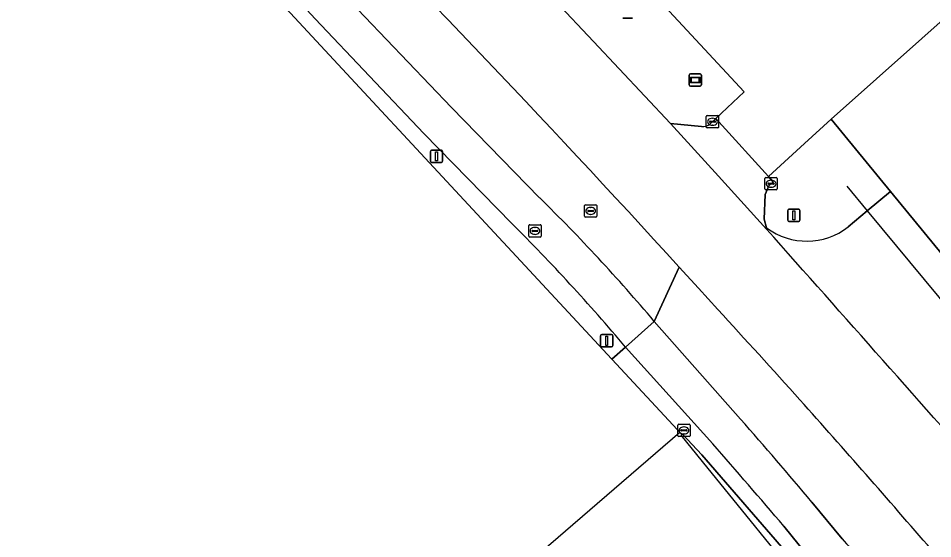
# Model space of a CAD drawing. Extents: x 156141 to 158132, y 385651 to 388333.
# Drawn here: x 156991.8 to 157065.9, y 387140.3 to 387182.4 of the extents above; entities that cross this region are included whole.
import ezdxf

# ---------------------------------------------------------------- set-up
doc = ezdxf.new("R2010")
doc.units = 0
for name, color, linetype in [('IMGEO_Berm_groen', 7, 'Continuous'), ('IMGEO_Erf', 7, 'Continuous'), ('IMGEO_Fietspad_gesloten', 7, 'Continuous'), ('IMGEO_Fietspad_open', 7, 'Continuous'), ('IMGEO_Hek', 7, 'Continuous'), ('IMGEO_Kolk', 7, 'Continuous'), ('IMGEO_Lichtmast', 7, 'Continuous'), ('IMGEO_Reclamebord', 7, 'Continuous'), ('IMGEO_Rijbaan_lokaal_gesloten', 7, 'Continuous'), ('IMGEO_Rijbaan_lokaal_open', 7, 'Continuous'), ('IMGEO_Rioolput', 7, 'Continuous')]:
    doc.layers.add(name, color=color, linetype=linetype)

msp = doc.modelspace()

# ---------------------------------------------------------------- linework, layer by layer
at = {"layer": 'IMGEO_Berm_groen'}
for points in [[(157015.869, 387182.394), (157012.017, 387186.535), (157009.711, 387189.05), (157007.02, 387191.932), (157005.158, 387193.845), (157004.351, 387193.14), (157039.884, 387154.835), (157040.992, 387155.821)], [(157009.235, 387193.956), (157012.007, 387191.001), (157014.387, 387188.458), (157018.115, 387184.42), (157026.905, 387175.201), (157034.035, 387167.898)], [(157047.846, 387173.887), (157048.291, 387174.308), (157050.601, 387176.491), (157036.705, 387191.466)], [(157030.388, 387189.32), (157030.673, 387189.036), (157030.526, 387188.894), (157031.238, 387188.155), (157032.174, 387187.166), (157038.405, 387180.543), (157044.624, 387173.91), (157047.141, 387173.663)], [(157031.78, 387165.828), (157024.66, 387173.096), (157015.869, 387182.394)], [(157062.426, 387168.42), (157057.621, 387174.266), (157055.477, 387172.297), (157052.568, 387169.626), (157052.949, 387169.206), (157052.576, 387168.865), (157052.28, 387168.18), (157052.217, 387166.182), (157052.412, 387165.473)], [(157059, 387165.541), (157060.551, 387166.844), (157062.426, 387168.42)], [(157043.31, 387157.899), (157045.341, 387162.288)]]:
    msp.add_lwpolyline(points, dxfattribs=at)
for centre, radius, start, end in [((156203.16, 386393.504), 1140.306, 42.391343, 44.841524), ((157047.189, 387174.732), 1.07, 267.40739, 307.84589), ((156931.196, 387063.204), 146.754, 40.18546, 45.5121), ((156915.94, 387049.947), 163.851, 40.25251, 45.01007), ((157055.661, 387169.826), 5.432, 233.2603, 307.92245)]:
    msp.add_arc(centre, radius, start, end, dxfattribs=at)
at = {"layer": 'IMGEO_Erf'}
for points in [[(156997.335, 387280.22), (156972.874, 387258.731), (156991.615, 387236.498), (157008.894, 387219.22), (157018.971, 387209.107), (157019.161, 387208.917), (157017.59, 387207.429), (157020.313, 387201.752), (157031.114, 387190.532), (157034.448, 387193.714), (157034.641, 387193.656), (157037.049, 387195.925), (157039.113, 387193.735), (157036.705, 387191.466), (157050.601, 387176.491), (157048.291, 387174.308), (157048.528, 387174.052), (157052.568, 387169.626), (157055.477, 387172.297), (157057.621, 387174.266), (157112.914, 387223.48), (157031.438, 387308.365)], [(157163.977, 387278.108), (157146.201, 387263.458), (157153.665, 387254.544), (157114.581, 387221.744), (157112.914, 387223.48), (157057.621, 387174.266), (157062.426, 387168.42), (157073.956, 387154.391), (157085.704, 387140.096), (157099.287, 387123.425), (157113.294, 387106.234), (157117.052, 387101.622), (157133.358, 387082.049), (157137.838, 387076.718), (157147.616, 387065.08), (157205.958, 386994.563)], [(156812.198, 386966.594), (156822.213, 386974.908), (156848.13, 386996.224), (156874.15, 387017.659), (156896.783, 387036.297), (156892.303, 387041.901), (156921.298, 387066.084), (156921.519, 387066.268), (156984.627, 387118.632), (156988.707, 387113.846), (157030.869, 387062.796), (157072.837, 387097.374), (157078.507, 387102.046), (157050.664, 387135.786), (157053.949, 387138.526), (157054.316, 387138.824), (157047.156, 387147.091), (157045.589, 387148.768), (157045.548, 387148.73), (157039.884, 387154.835), (157004.351, 387193.14)]]:
    msp.add_lwpolyline(points, dxfattribs=at)
at = {"layer": 'IMGEO_Fietspad_gesloten'}
for points in [[(157007.402, 387195.905), (157005.158, 387193.845), (157007.02, 387191.932), (157009.711, 387189.05), (157012.017, 387186.535), (157015.869, 387182.394), (157024.66, 387173.096), (157031.78, 387165.828)], [(157034.035, 387167.898), (157026.905, 387175.201), (157018.115, 387184.42), (157014.387, 387188.458), (157012.007, 387191.001), (157009.235, 387193.956)], [(157040.992, 387155.821), (157043.31, 387157.899)]]:
    msp.add_lwpolyline(points, dxfattribs=at)
for centre, radius, start, end in [((156931.196, 387063.204), 146.754, 40.18546, 45.5121), ((156915.94, 387049.947), 163.851, 40.25251, 45.01007)]:
    msp.add_arc(centre, radius, start, end, dxfattribs=at)
at = {"layer": 'IMGEO_Fietspad_open'}
for points in [[(157043.31, 387157.899), (157040.992, 387155.821), (157048.044, 387147.979)], [(157050.305, 387149.989), (157043.31, 387157.899)], [(157058.516, 387140.301), (157056.077, 387143.258)], [(157053.795, 387141.315), (157056.179, 387138.368)]]:
    msp.add_lwpolyline(points, dxfattribs=at)
for centre, radius, start, end in [((156696.817, 386841.024), 469.482, 40.07284, 41.15498), ((156661.267, 386808.379), 514.709, 40.3041, 41.28397), ((157091.795, 387169.008), 43.95, 220.7814, 223.60586)]:
    msp.add_arc(centre, radius, start, end, dxfattribs=at)
at = {"layer": 'IMGEO_Hek'}
for points in [[(157057.621, 387174.266), (157112.914, 387223.48)], [(157039.884, 387154.835), (157004.351, 387193.14)], [(157058.901, 387168.831), (157060.551, 387166.844), (157072.154, 387152.871), (157095.305, 387124.991)], [(157045.548, 387148.73), (157039.884, 387154.835)], [(157045.392, 387148.898), (157006.976, 387115.748)], [(157056.366, 387135.293), (157056.202, 387135.492), (157047.216, 387146.552), (157045.489, 387148.678), (157045.548, 387148.73)]]:
    msp.add_lwpolyline(points, dxfattribs=at)
at = {"layer": 'IMGEO_Kolk'}
for p, q in [((157047.525, 387173.631), (157047.525, 387174.483)), ((157047.6, 387174.557), (157048.452, 387174.557)), ((157048.526, 387174.483), (157048.526, 387173.631)), ((157047.784, 387174.051), (157047.784, 387174.063)), ((157048.222, 387174.014), (157047.824, 387174.014)), ((157047.827, 387174.1), (157048.225, 387174.1)), ((157048.036, 387173.777), (157048.011, 387173.777)), ((157048.013, 387174.337), (157048.038, 387174.337)), ((157048.268, 387174.063), (157048.268, 387174.051)), ((157048.452, 387173.557), (157047.6, 387173.557)), ((157052.266, 387168.614), (157052.266, 387169.466)), ((157052.341, 387169.54), (157053.193, 387169.54)), ((157052.754, 387169.32), (157052.779, 387169.32)), ((157053.267, 387169.466), (157053.267, 387168.614)), ((157053.193, 387168.54), (157052.341, 387168.54)), ((157052.525, 387169.034), (157052.525, 387169.046)), ((157052.963, 387168.997), (157052.565, 387168.997)), ((157052.568, 387169.083), (157052.966, 387169.083)), ((157052.777, 387168.76), (157052.752, 387168.76)), ((157053.009, 387169.046), (157053.009, 387169.034)), ((157037.663, 387166.412), (157037.663, 387167.264)), ((157037.738, 387167.338), (157038.59, 387167.338)), ((157038.151, 387167.118), (157038.176, 387167.118)), ((157038.664, 387167.264), (157038.664, 387166.412)), ((157038.59, 387166.338), (157037.738, 387166.338)), ((157037.922, 387166.832), (157037.922, 387166.844)), ((157038.36, 387166.795), (157037.962, 387166.795)), ((157037.965, 387166.881), (157038.363, 387166.881)), ((157038.174, 387166.558), (157038.149, 387166.558)), ((157038.406, 387166.844), (157038.406, 387166.832)), ((157045.217, 387148.643), (157045.217, 387149.495)), ((157045.292, 387149.569), (157046.144, 387149.569)), ((157045.705, 387149.349), (157045.73, 387149.349)), ((157046.218, 387149.495), (157046.218, 387148.643)), ((157046.144, 387148.569), (157045.292, 387148.569)), ((157045.476, 387149.063), (157045.476, 387149.075)), ((157045.914, 387149.026), (157045.516, 387149.026)), ((157045.519, 387149.112), (157045.917, 387149.112)), ((157045.728, 387148.789), (157045.703, 387148.789)), ((157045.96, 387149.075), (157045.96, 387149.063))]:
    msp.add_line(p, q, dxfattribs=at)
for points in [[(157047.525, 387173.631), (157047.525, 387174.483)], [(157047.6, 387174.557), (157048.452, 387174.557)], [(157048.526, 387174.483), (157048.526, 387173.631)], [(157048.452, 387173.557), (157047.6, 387173.557)], [(157052.266, 387168.614), (157052.266, 387169.466)], [(157052.341, 387169.54), (157053.193, 387169.54)], [(157053.267, 387169.466), (157053.267, 387168.614)], [(157053.193, 387168.54), (157052.341, 387168.54)], [(157037.663, 387166.412), (157037.663, 387167.264)], [(157037.738, 387167.338), (157038.59, 387167.338)], [(157038.664, 387167.264), (157038.664, 387166.412)], [(157038.59, 387166.338), (157037.738, 387166.338)], [(157045.217, 387148.643), (157045.217, 387149.495)], [(157045.292, 387149.569), (157046.144, 387149.569)], [(157046.218, 387149.495), (157046.218, 387148.643)], [(157046.144, 387148.569), (157045.292, 387148.569)]]:
    msp.add_lwpolyline(points, dxfattribs=at)
for centre, radius, start, end in [((157047.602, 387174.481), 0.0765, 91.55205, 178.44795), ((157047.602, 387174.481), 0.0765, 91.55205, 178.44795), ((157048.45, 387174.481), 0.0765, 1.55205, 88.44795), ((157048.45, 387174.481), 0.0765, 1.55205, 88.44795), ((157047.824, 387174.06), 0.0403, 85.87752, 175.75265), ((157047.821, 387174.05), 0.0366, 178.93798, 274.71019), ((157048.225, 387174.057), 0.043, 264.86636, 352.45326), ((157048.229, 387174.062), 0.0386, 1.73085, 96.63898), ((157047.602, 387173.633), 0.0765, 181.55205, 268.44795), ((157047.602, 387173.633), 0.0765, 181.55205, 268.44795), ((157048.45, 387173.633), 0.0765, 271.55205, 358.44795), ((157048.45, 387173.633), 0.0765, 271.55205, 358.44795), ((157052.343, 387169.464), 0.0765, 91.55205, 178.44795), ((157052.343, 387169.464), 0.0765, 91.55205, 178.44795), ((157053.191, 387169.464), 0.0765, 1.55205, 88.44795), ((157053.191, 387169.464), 0.0765, 1.55205, 88.44795), ((157052.343, 387168.616), 0.0765, 181.55205, 268.44795), ((157052.343, 387168.616), 0.0765, 181.55205, 268.44795), ((157052.565, 387169.043), 0.0403, 85.87752, 175.75265), ((157052.562, 387169.033), 0.0366, 178.93798, 274.71019), ((157052.966, 387169.04), 0.043, 264.86636, 352.45326), ((157052.97, 387169.045), 0.0386, 1.73085, 96.63898), ((157053.191, 387168.616), 0.0765, 271.55205, 358.44795), ((157053.191, 387168.616), 0.0765, 271.55205, 358.44795), ((157037.74, 387167.262), 0.0765, 91.55205, 178.44795), ((157037.74, 387167.262), 0.0765, 91.55205, 178.44795), ((157038.588, 387167.262), 0.0765, 1.55205, 88.44795), ((157038.588, 387167.262), 0.0765, 1.55205, 88.44795), ((157037.74, 387166.414), 0.0765, 181.55205, 268.44795), ((157037.74, 387166.414), 0.0765, 181.55205, 268.44795), ((157037.962, 387166.841), 0.0403, 85.87752, 175.75265), ((157037.959, 387166.831), 0.0366, 178.93798, 274.71019), ((157038.363, 387166.838), 0.043, 264.86636, 352.45326), ((157038.367, 387166.843), 0.0386, 1.73085, 96.63898), ((157038.588, 387166.414), 0.0765, 271.55205, 358.44795), ((157038.588, 387166.414), 0.0765, 271.55205, 358.44795), ((157045.294, 387149.493), 0.0765, 91.55205, 178.44795), ((157045.294, 387149.493), 0.0765, 91.55205, 178.44795), ((157046.142, 387149.493), 0.0765, 1.55205, 88.44795), ((157046.142, 387149.493), 0.0765, 1.55205, 88.44795), ((157045.294, 387148.645), 0.0765, 181.55205, 268.44795), ((157045.294, 387148.645), 0.0765, 181.55205, 268.44795), ((157045.516, 387149.072), 0.0403, 85.87752, 175.75265), ((157045.513, 387149.062), 0.0366, 178.93798, 274.71019), ((157045.917, 387149.069), 0.043, 264.86636, 352.45326), ((157045.921, 387149.074), 0.0386, 1.73085, 96.63898), ((157046.142, 387148.645), 0.0765, 271.55205, 358.44795), ((157046.142, 387148.645), 0.0765, 271.55205, 358.44795)]:
    msp.add_arc(centre, radius, start, end, dxfattribs=at)
for centre, major_axis, ratio, start_param, end_param in [((157048.012, 387174.057), (-0.387, 0.002), 0.722429, 4.712389, 7.853982), ((157048.037, 387174.057), (-0.39, 0.002), 0.717154, 1.570796, 4.712389), ((157052.753, 387169.04), (-0.387, 0.002), 0.722429, 4.712389, 7.853982), ((157052.778, 387169.04), (-0.39, 0.002), 0.717154, 1.570796, 4.712389), ((157038.15, 387166.838), (-0.387, 0.002), 0.722429, 4.712389, 7.853982), ((157038.175, 387166.838), (-0.39, 0.002), 0.717154, 1.570796, 4.712389), ((157045.704, 387149.069), (-0.387, 0.002), 0.722429, 4.712389, 7.853982), ((157045.729, 387149.069), (-0.39, 0.002), 0.717154, 1.570796, 4.712389)]:
    msp.add_ellipse(centre, major_axis=major_axis, ratio=ratio, start_param=start_param, end_param=end_param, dxfattribs=at)
at = {"layer": 'IMGEO_Lichtmast'}
for p, q in [((157041.548, 387182.432), (157040.758, 387182.432)), ((157040.758, 387182.432), (157041.548, 387182.432)), ((157025.189, 387170.858), (157025.189, 387171.658)), ((157025.189, 387171.658), (157025.189, 387170.858)), ((157025.289, 387171.758), (157026.079, 387171.758)), ((157026.079, 387171.758), (157025.289, 387171.758)), ((157026.179, 387171.658), (157026.179, 387170.858)), ((157026.179, 387170.858), (157026.179, 387171.658)), ((157026.079, 387170.758), (157025.289, 387170.758)), ((157025.289, 387170.758), (157026.079, 387170.758)), ((157054.119, 387166.08), (157054.119, 387166.88)), ((157054.119, 387166.88), (157054.119, 387166.08)), ((157054.219, 387166.98), (157055.009, 387166.98)), ((157055.009, 387166.98), (157054.219, 387166.98)), ((157055.109, 387166.88), (157055.109, 387166.08)), ((157055.109, 387166.08), (157055.109, 387166.88)), ((157055.009, 387165.98), (157054.219, 387165.98)), ((157054.219, 387165.98), (157055.009, 387165.98)), ((157038.964, 387155.93), (157038.964, 387156.73)), ((157038.964, 387156.73), (157038.964, 387155.93)), ((157039.064, 387156.83), (157039.854, 387156.83)), ((157039.854, 387156.83), (157039.064, 387156.83)), ((157039.954, 387156.73), (157039.954, 387155.93)), ((157039.954, 387155.93), (157039.954, 387156.73)), ((157039.854, 387155.83), (157039.064, 387155.83)), ((157039.064, 387155.83), (157039.854, 387155.83))]:
    msp.add_line(p, q, dxfattribs=at)
for points in [[(157025.609, 387171.633), (157025.759, 387171.633), (157025.759, 387170.883), (157025.609, 387170.883), (157025.609, 387171.633)], [(157054.539, 387166.855), (157054.689, 387166.855), (157054.689, 387166.105), (157054.539, 387166.105), (157054.539, 387166.855)], [(157039.384, 387156.705), (157039.534, 387156.705), (157039.534, 387155.955), (157039.384, 387155.955), (157039.384, 387156.705)]]:
    msp.add_lwpolyline(points, dxfattribs=at)
for centre, start, end in [((157025.289, 387171.658), 90, 180), ((157025.289, 387171.658), 90, 180), ((157026.079, 387171.658), 0, 90), ((157026.079, 387171.658), 360, 90), ((157025.289, 387170.858), 180, 270), ((157025.289, 387170.858), 180, 270), ((157026.079, 387170.858), 270, 0), ((157026.079, 387170.858), 270, 0), ((157054.219, 387166.88), 90, 180), ((157054.219, 387166.88), 90, 180), ((157055.009, 387166.88), 0, 90), ((157055.009, 387166.88), 360, 90), ((157054.219, 387166.08), 180, 270), ((157054.219, 387166.08), 180, 270), ((157055.009, 387166.08), 270, 0), ((157055.009, 387166.08), 270, 0), ((157039.064, 387156.73), 90, 180), ((157039.064, 387156.73), 90, 180), ((157039.854, 387156.73), 0, 90), ((157039.854, 387156.73), 360, 90), ((157039.064, 387155.93), 180, 270), ((157039.064, 387155.93), 180, 270), ((157039.854, 387155.93), 270, 0), ((157039.854, 387155.93), 270, 0)]:
    msp.add_arc(centre, 0.1, start, end, dxfattribs=at)
at = {"layer": 'IMGEO_Reclamebord'}
for p, q in [((157046.134, 387177.035), (157046.134, 387177.835)), ((157046.134, 387177.835), (157046.134, 387177.035)), ((157046.234, 387177.935), (157047.024, 387177.935)), ((157047.024, 387177.935), (157046.234, 387177.935)), ((157047.124, 387177.835), (157047.124, 387177.035)), ((157047.124, 387177.035), (157047.124, 387177.835)), ((157047.024, 387176.935), (157046.234, 387176.935)), ((157046.234, 387176.935), (157047.024, 387176.935))]:
    msp.add_line(p, q, dxfattribs=at)
for points in [[(157046.235, 387177.667), (157047.023, 387177.667), (157047.023, 387177.203), (157046.235, 387177.203), (157046.235, 387177.667)], [(157046.3, 387177.602), (157046.3, 387177.268), (157046.958, 387177.268), (157046.958, 387177.602), (157046.3, 387177.602)]]:
    msp.add_lwpolyline(points, dxfattribs=at)
for centre, start, end in [((157046.234, 387177.835), 90, 180), ((157046.234, 387177.835), 90, 180), ((157047.024, 387177.835), 0, 90), ((157047.024, 387177.835), 360, 90), ((157046.234, 387177.035), 180, 270), ((157046.234, 387177.035), 180, 270), ((157047.024, 387177.035), 270, 0), ((157047.024, 387177.035), 270, 0)]:
    msp.add_arc(centre, 0.1, start, end, dxfattribs=at)
at = {"layer": 'IMGEO_Rijbaan_lokaal_gesloten'}
for points in [[(157052.393, 387165.368), (157048.511, 387169.641), (157044.624, 387173.91), (157038.405, 387180.543), (157032.174, 387187.166), (157031.238, 387188.155), (157030.526, 387188.894), (157030.673, 387189.036), (157030.388, 387189.32), (157022.114, 387197.898), (157018.716, 387201.374), (157014.65, 387205.396), (157014.508, 387205.533), (157014.332, 387205.461), (157013.15, 387206.55), (157001.467, 387218.423), (157000, 387219.913), (156999.173, 387220.753), (156998.437, 387221.508), (156996.699, 387223.238), (156994.606, 387225.243), (156983.736, 387235.751)], [(157045.341, 387162.288), (157046.905, 387160.571), (157048.466, 387158.851)]]:
    msp.add_lwpolyline(points, dxfattribs=at)
for centre, radius, start, end in [((156203.16, 386393.504), 1140.306, 42.391343, 44.841524), ((152939.918, 383502.102), 5507.446, 41.398183, 41.693662), ((156458.577, 386617.025), 800.964, 41.861384, 42.568194), ((156453.38, 386612.303), 807.986, 40.720898, 41.864799)]:
    msp.add_arc(centre, radius, start, end, dxfattribs=at)
at = {"layer": 'IMGEO_Rijbaan_lokaal_open'}
for points in [[(157047.141, 387173.663), (157044.624, 387173.91), (157048.511, 387169.641), (157052.393, 387165.368)], [(157052.412, 387165.473), (157052.217, 387166.182), (157052.28, 387168.18), (157052.576, 387168.865), (157052.949, 387169.206), (157052.568, 387169.626), (157048.528, 387174.052), (157048.291, 387174.308), (157047.846, 387173.887)], [(157062.426, 387168.42), (157060.551, 387166.844), (157059, 387165.541)], [(157071.93, 387152.682), (157072.154, 387152.871), (157073.956, 387154.391), (157062.426, 387168.42)], [(157048.466, 387158.851), (157046.905, 387160.571), (157045.341, 387162.288), (157043.31, 387157.899), (157050.305, 387149.989)], [(157040.992, 387155.821), (157039.884, 387154.835), (157045.548, 387148.73), (157045.589, 387148.768), (157047.156, 387147.091), (157054.316, 387138.824), (157053.949, 387138.526), (157056.488, 387135.39), (157057.764, 387136.601)], [(157048.044, 387147.979), (157040.992, 387155.821)], [(157056.077, 387143.258), (157058.516, 387140.301)], [(157056.179, 387138.368), (157053.795, 387141.315)]]:
    msp.add_lwpolyline(points, dxfattribs=at)
for centre, radius, start, end in [((157047.189, 387174.732), 1.07, 267.40739, 307.84589), ((152939.918, 383502.102), 5507.446, 41.398183, 41.693662), ((157055.661, 387169.826), 5.432, 233.2603, 307.92245), ((156458.577, 386617.025), 800.964, 41.861384, 42.568194), ((156453.38, 386612.303), 807.986, 40.720898, 41.864799), ((156696.817, 386841.024), 469.482, 40.07284, 41.15498), ((156661.267, 386808.379), 514.709, 40.3041, 41.28397), ((157091.795, 387169.008), 43.95, 220.7814, 223.60586)]:
    msp.add_arc(centre, radius, start, end, dxfattribs=at)
at = {"layer": 'IMGEO_Rioolput'}
for p, q in [((157033.153, 387164.796), (157033.153, 387165.648)), ((157033.228, 387165.722), (157034.08, 387165.722)), ((157034.154, 387165.648), (157034.154, 387164.796)), ((157033.412, 387165.216), (157033.412, 387165.228)), ((157033.85, 387165.179), (157033.452, 387165.179)), ((157033.455, 387165.265), (157033.853, 387165.265)), ((157033.664, 387164.942), (157033.639, 387164.942)), ((157033.641, 387165.502), (157033.666, 387165.502)), ((157033.896, 387165.228), (157033.896, 387165.216)), ((157034.08, 387164.722), (157033.228, 387164.722))]:
    msp.add_line(p, q, dxfattribs=at)
for points in [[(157033.153, 387164.796), (157033.153, 387165.648)], [(157033.228, 387165.722), (157034.08, 387165.722)], [(157034.154, 387165.648), (157034.154, 387164.796)], [(157034.08, 387164.722), (157033.228, 387164.722)]]:
    msp.add_lwpolyline(points, dxfattribs=at)
for centre, radius, start, end in [((157033.23, 387165.646), 0.0765, 91.55205, 178.44795), ((157033.23, 387165.646), 0.0765, 91.55205, 178.44795), ((157034.078, 387165.646), 0.0765, 1.55205, 88.44795), ((157034.078, 387165.646), 0.0765, 1.55205, 88.44795), ((157033.452, 387165.225), 0.0403, 85.87752, 175.75265), ((157033.449, 387165.215), 0.0366, 178.93798, 274.71019), ((157033.853, 387165.222), 0.043, 264.86636, 352.45326), ((157033.857, 387165.227), 0.0386, 1.73085, 96.63898), ((157033.23, 387164.798), 0.0765, 181.55205, 268.44795), ((157033.23, 387164.798), 0.0765, 181.55205, 268.44795), ((157034.078, 387164.798), 0.0765, 271.55205, 358.44795), ((157034.078, 387164.798), 0.0765, 271.55205, 358.44795)]:
    msp.add_arc(centre, radius, start, end, dxfattribs=at)
for centre, major_axis, ratio, start_param, end_param in [((157033.64, 387165.222), (-0.387, 0.002), 0.722429, 4.712389, 7.853982), ((157033.665, 387165.222), (-0.39, 0.002), 0.717154, 1.570796, 4.712389)]:
    msp.add_ellipse(centre, major_axis=major_axis, ratio=ratio, start_param=start_param, end_param=end_param, dxfattribs=at)

doc.saveas('drawing.dxf')
